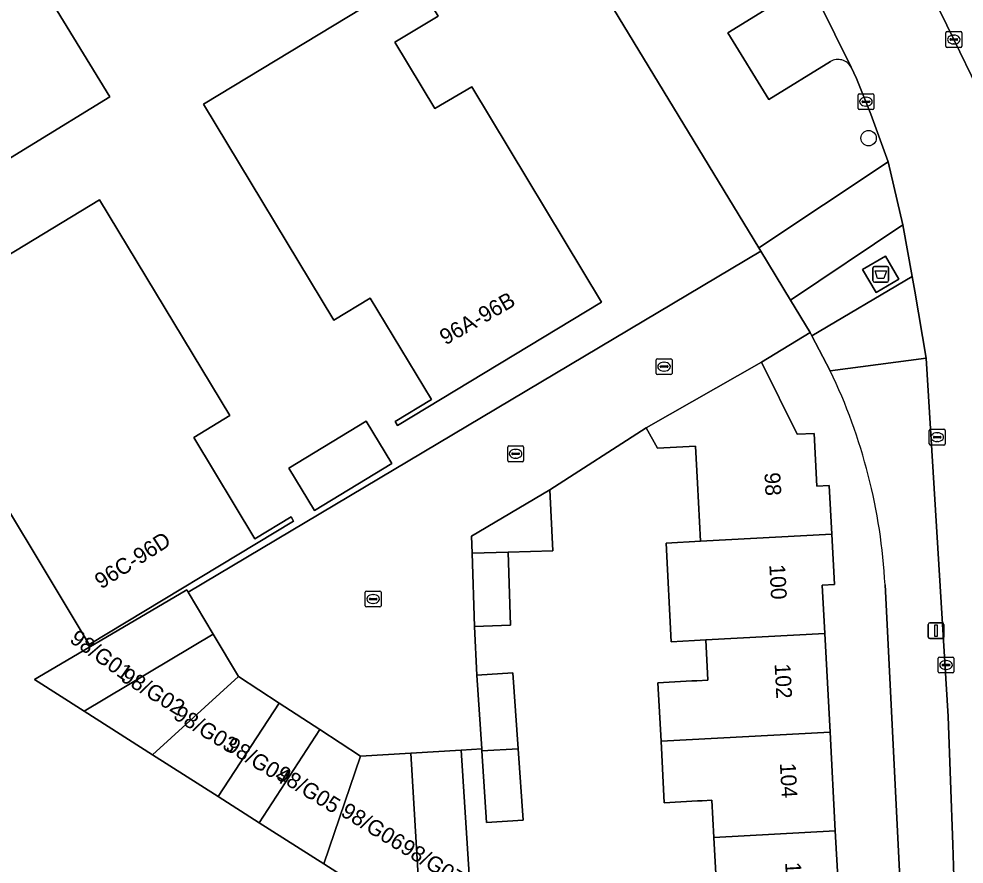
# Model space of a CAD drawing. Extents: x 159888 to 160761, y 384031 to 384750.
# Drawn here: x 160304.3 to 160364.2, y 384505.5 to 384559.1 of the extents above; entities that cross this region are included whole.
import ezdxf

# ---------------------------------------------------------------- set-up
doc = ezdxf.new("R2010")
doc.units = 0
for name, color, linetype in [('IMGEO_Afval_apart_plaats', 7, 'Continuous'), ('IMGEO_Boom', 7, 'Continuous'), ('IMGEO_Erf', 7, 'Continuous'), ('IMGEO_Kolk', 7, 'Continuous'), ('IMGEO_Lichtmast', 7, 'Continuous'), ('IMGEO_Muur', 7, 'Continuous'), ('IMGEO_Pand', 7, 'Continuous'), ('IMGEO_Pand_nummerreeks', 7, 'Continuous'), ('IMGEO_Parkeervlak_open', 7, 'Continuous'), ('IMGEO_Rijbaan_lokaal_open', 7, 'Continuous'), ('IMGEO_Voetpad_gesloten', 7, 'Continuous'), ('IMGEO_Voetpad_open', 7, 'Continuous')]:
    doc.layers.add(name, color=color, linetype=linetype)

msp = doc.modelspace()

# ---------------------------------------------------------------- linework, layer by layer
at = {"layer": 'IMGEO_Afval_apart_plaats'}
for p, q in [((160358.418, 384542.477), (160358.418, 384543.277)), ((160358.418, 384543.277), (160358.418, 384542.477)), ((160358.518, 384543.377), (160359.308, 384543.377)), ((160359.308, 384543.377), (160358.518, 384543.377)), ((160359.408, 384543.277), (160359.408, 384542.477)), ((160359.408, 384542.477), (160359.408, 384543.277)), ((160359.308, 384542.377), (160358.518, 384542.377)), ((160358.518, 384542.377), (160359.308, 384542.377))]:
    msp.add_line(p, q, dxfattribs=at)
msp.add_lwpolyline([(160358.561, 384543.091), (160359.265, 384543.091), (160359.116, 384542.621), (160358.71, 384542.621), (160358.561, 384543.091)], dxfattribs=at)
for centre, start, end in [((160358.518, 384543.277), 90, 180), ((160358.518, 384543.277), 90, 180), ((160359.308, 384543.277), 0, 90), ((160359.308, 384543.277), 360, 90), ((160358.518, 384542.477), 180, 270), ((160358.518, 384542.477), 180, 270), ((160359.308, 384542.477), 270, 0), ((160359.308, 384542.477), 270, 0)]:
    msp.add_arc(centre, 0.1, start, end, dxfattribs=at)
at = {"layer": 'IMGEO_Boom'}
msp.add_circle((160358.14, 384551.502), 0.489, dxfattribs=at)
at = {"layer": 'IMGEO_Erf'}
for points in [[(160319.542, 384508.13), (160316.945, 384509.788), (160312.792, 384512.44), (160308.453, 384515.211), (160305.323, 384517.21), (160305.536, 384517.336), (160314.963, 384522.891), (160315.047, 384522.75), (160351.321, 384544.339), (160351.185, 384544.563), (160321.668, 384593.133), (160272.471, 384563.329), (160274.134, 384560.43)], [(160355.715, 384536.766), (160354.55, 384538.97), (160354.437, 384539.183), (160351.348, 384537.314), (160353.626, 384532.743), (160354.694, 384532.8), (160354.872, 384529.454), (160355.651, 384529.496), (160355.815, 384526.416), (160355.984, 384523.23), (160355.205, 384523.189), (160355.368, 384520.121), (160355.701, 384513.868), (160356.033, 384507.614), (160356.209, 384504.305)], [(160348.492, 384504.508), (160348.348, 384507.203), (160348.222, 384509.563), (160347.607, 384509.53), (160347.31, 384509.514), (160345.203, 384509.402), (160344.996, 384513.294), (160344.799, 384517.001), (160346.943, 384517.115), (160347.254, 384517.132), (160347.964, 384517.17), (160347.829, 384519.717), (160347.119, 384519.679), (160345.645, 384519.6), (160345.31, 384525.853), (160347.497, 384525.97), (160347.302, 384529.642), (160347.178, 384531.983), (160344.778, 384531.855), (160344.049, 384533.155), (160337.951, 384529.23), (160338.149, 384525.357), (160335.32, 384525.268), (160335.465, 384520.64), (160333.176, 384520.568), (160333.323, 384517.476), (160335.618, 384517.62), (160335.947, 384512.809), (160336.255, 384508.301), (160333.95, 384508.156), (160333.646, 384512.685), (160333.637, 384512.813), (160332.338, 384512.734), (160332.835, 384504.845)], [(160360.36, 384500), (160359.184, 384523.196)], [(160329.809, 384501.573), (160323.63, 384505.519), (160319.542, 384508.13)]]:
    msp.add_lwpolyline(points, dxfattribs=at)
for points in [[(160299.892, 384547.862), (160300.147, 384547.445), (160297.088, 384545.568), (160295.453, 384548.232), (160298.084, 384549.847), (160295.495, 384554.064), (160293.177, 384552.642), (160284.96, 384566.032), (160295.094, 384572.251), (160294.812, 384572.71), (160297.969, 384574.647), (160299.647, 384571.912), (160296.946, 384570.255), (160299.536, 384566.035), (160301.897, 384567.484), (160310.096, 384554.123)], [(160326.566, 384541.373), (160324.264, 384539.981), (160316.023, 384553.661), (160326.115, 384559.762), (160325.925, 384560.049), (160329.197, 384562.016), (160330.879, 384559.232), (160328.144, 384557.588), (160330.668, 384553.39), (160333.009, 384554.751), (160341.223, 384541.118), (160328.309, 384533.294), (160328.148, 384533.56), (160330.449, 384534.95)], [(160300.549, 384533.105), (160302.837, 384534.507), (160300.292, 384538.691), (160297.566, 384537.04), (160295.896, 384539.826), (160299.162, 384541.799), (160299.367, 384541.498), (160309.43, 384547.594), (160317.696, 384533.926), (160315.397, 384532.543), (160319.261, 384526.125), (160321.561, 384527.509), (160321.722, 384527.244), (160308.782, 384519.432)], [(160321.414, 384530.594), (160326.32, 384533.566), (160327.943, 384530.887), (160323.038, 384527.915)]]:
    msp.add_lwpolyline(points, close=True, dxfattribs=at)
msp.add_arc((160323.304, 384521.252), 35.933, 3.10117, 25.57851, dxfattribs=at)
at = {"layer": 'IMGEO_Kolk'}
for p, q in [((160363.037, 384557.325), (160363.037, 384558.177)), ((160363.112, 384558.251), (160363.964, 384558.251)), ((160363.525, 384558.031), (160363.55, 384558.031)), ((160364.038, 384558.177), (160364.038, 384557.325)), ((160363.296, 384557.745), (160363.296, 384557.757)), ((160363.734, 384557.708), (160363.336, 384557.708)), ((160363.339, 384557.794), (160363.737, 384557.794)), ((160363.548, 384557.471), (160363.523, 384557.471)), ((160363.78, 384557.757), (160363.78, 384557.745)), ((160363.964, 384557.251), (160363.112, 384557.251)), ((160357.471, 384553.387), (160357.471, 384554.239)), ((160357.546, 384554.313), (160358.398, 384554.313)), ((160357.73, 384553.807), (160357.73, 384553.819)), ((160358.168, 384553.77), (160357.77, 384553.77)), ((160357.773, 384553.856), (160358.171, 384553.856)), ((160357.959, 384554.093), (160357.984, 384554.093)), ((160358.214, 384553.819), (160358.214, 384553.807)), ((160358.472, 384554.239), (160358.472, 384553.387)), ((160358.398, 384553.313), (160357.546, 384553.313)), ((160357.982, 384553.533), (160357.957, 384553.533)), ((160344.689, 384536.602), (160344.689, 384537.454)), ((160344.764, 384537.528), (160345.616, 384537.528)), ((160344.948, 384537.022), (160344.948, 384537.034)), ((160345.386, 384536.985), (160344.988, 384536.985)), ((160344.991, 384537.071), (160345.389, 384537.071)), ((160345.177, 384537.308), (160345.202, 384537.308)), ((160345.432, 384537.034), (160345.432, 384537.022)), ((160345.69, 384537.454), (160345.69, 384536.602)), ((160345.616, 384536.528), (160344.764, 384536.528)), ((160345.2, 384536.748), (160345.175, 384536.748)), ((160361.987, 384532.134), (160361.987, 384532.986)), ((160362.062, 384533.06), (160362.914, 384533.06)), ((160362.475, 384532.84), (160362.5, 384532.84)), ((160362.988, 384532.986), (160362.988, 384532.134)), ((160362.246, 384532.554), (160362.246, 384532.566)), ((160362.684, 384532.517), (160362.286, 384532.517)), ((160362.289, 384532.603), (160362.687, 384532.603)), ((160362.498, 384532.28), (160362.473, 384532.28)), ((160362.73, 384532.566), (160362.73, 384532.554)), ((160335.283, 384531.08), (160335.283, 384531.932)), ((160335.358, 384532.006), (160336.21, 384532.006)), ((160335.771, 384531.786), (160335.796, 384531.786)), ((160336.284, 384531.932), (160336.284, 384531.08)), ((160362.914, 384532.06), (160362.062, 384532.06)), ((160336.21, 384531.006), (160335.358, 384531.006)), ((160335.542, 384531.5), (160335.542, 384531.512)), ((160335.98, 384531.463), (160335.582, 384531.463)), ((160335.585, 384531.549), (160335.983, 384531.549)), ((160335.794, 384531.226), (160335.769, 384531.226)), ((160336.026, 384531.512), (160336.026, 384531.5)), ((160326.262, 384521.88), (160326.262, 384522.732)), ((160326.337, 384522.806), (160327.189, 384522.806)), ((160327.263, 384522.732), (160327.263, 384521.88)), ((160326.521, 384522.3), (160326.521, 384522.312)), ((160326.959, 384522.263), (160326.561, 384522.263)), ((160326.564, 384522.349), (160326.962, 384522.349)), ((160326.773, 384522.026), (160326.748, 384522.026)), ((160326.75, 384522.586), (160326.775, 384522.586)), ((160327.005, 384522.312), (160327.005, 384522.3)), ((160327.189, 384521.806), (160326.337, 384521.806)), ((160362.546, 384517.699), (160362.546, 384518.551)), ((160362.621, 384518.625), (160363.473, 384518.625)), ((160363.034, 384518.405), (160363.059, 384518.405)), ((160363.547, 384518.551), (160363.547, 384517.699)), ((160362.805, 384518.119), (160362.805, 384518.131)), ((160363.243, 384518.082), (160362.845, 384518.082)), ((160362.848, 384518.168), (160363.246, 384518.168)), ((160363.057, 384517.845), (160363.032, 384517.845)), ((160363.289, 384518.131), (160363.289, 384518.119)), ((160363.473, 384517.625), (160362.621, 384517.625))]:
    msp.add_line(p, q, dxfattribs=at)
for points in [[(160363.037, 384557.325), (160363.037, 384558.177)], [(160363.112, 384558.251), (160363.964, 384558.251)], [(160364.038, 384558.177), (160364.038, 384557.325)], [(160363.964, 384557.251), (160363.112, 384557.251)], [(160357.471, 384553.387), (160357.471, 384554.239)], [(160357.546, 384554.313), (160358.398, 384554.313)], [(160358.472, 384554.239), (160358.472, 384553.387)], [(160358.398, 384553.313), (160357.546, 384553.313)], [(160344.689, 384536.602), (160344.689, 384537.454)], [(160344.764, 384537.528), (160345.616, 384537.528)], [(160345.69, 384537.454), (160345.69, 384536.602)], [(160345.616, 384536.528), (160344.764, 384536.528)], [(160361.987, 384532.134), (160361.987, 384532.986)], [(160362.062, 384533.06), (160362.914, 384533.06)], [(160362.988, 384532.986), (160362.988, 384532.134)], [(160335.283, 384531.08), (160335.283, 384531.932)], [(160335.358, 384532.006), (160336.21, 384532.006)], [(160336.284, 384531.932), (160336.284, 384531.08)], [(160362.914, 384532.06), (160362.062, 384532.06)], [(160336.21, 384531.006), (160335.358, 384531.006)], [(160326.262, 384521.88), (160326.262, 384522.732)], [(160326.337, 384522.806), (160327.189, 384522.806)], [(160327.263, 384522.732), (160327.263, 384521.88)], [(160327.189, 384521.806), (160326.337, 384521.806)], [(160362.546, 384517.699), (160362.546, 384518.551)], [(160362.621, 384518.625), (160363.473, 384518.625)], [(160363.547, 384518.551), (160363.547, 384517.699)], [(160363.473, 384517.625), (160362.621, 384517.625)]]:
    msp.add_lwpolyline(points, dxfattribs=at)
for centre, radius, start, end in [((160363.114, 384558.175), 0.0765, 91.55205, 178.44795), ((160363.114, 384558.175), 0.0765, 91.55205, 178.44795), ((160363.962, 384558.175), 0.0765, 1.55205, 88.44795), ((160363.962, 384558.175), 0.0765, 1.55205, 88.44795), ((160363.114, 384557.327), 0.0765, 181.55205, 268.44795), ((160363.114, 384557.327), 0.0765, 181.55205, 268.44795), ((160363.336, 384557.754), 0.0403, 85.87752, 175.75265), ((160363.333, 384557.744), 0.0366, 178.93798, 274.71019), ((160363.737, 384557.751), 0.043, 264.86636, 352.45326), ((160363.741, 384557.756), 0.0386, 1.73085, 96.63898), ((160363.962, 384557.327), 0.0765, 271.55205, 358.44795), ((160363.962, 384557.327), 0.0765, 271.55205, 358.44795), ((160357.548, 384554.237), 0.0765, 91.55205, 178.44795), ((160357.548, 384554.237), 0.0765, 91.55205, 178.44795), ((160357.77, 384553.816), 0.0403, 85.87752, 175.75265), ((160357.767, 384553.806), 0.0366, 178.93798, 274.71019), ((160358.171, 384553.813), 0.043, 264.86636, 352.45326), ((160358.175, 384553.818), 0.0386, 1.73085, 96.63898), ((160358.396, 384554.237), 0.0765, 1.55205, 88.44795), ((160358.396, 384554.237), 0.0765, 1.55205, 88.44795), ((160357.548, 384553.389), 0.0765, 181.55205, 268.44795), ((160357.548, 384553.389), 0.0765, 181.55205, 268.44795), ((160358.396, 384553.389), 0.0765, 271.55205, 358.44795), ((160358.396, 384553.389), 0.0765, 271.55205, 358.44795), ((160344.766, 384537.452), 0.0765, 91.55205, 178.44795), ((160344.766, 384537.452), 0.0765, 91.55205, 178.44795), ((160344.988, 384537.031), 0.0403, 85.87752, 175.75265), ((160344.985, 384537.021), 0.0366, 178.93798, 274.71019), ((160345.389, 384537.028), 0.043, 264.86636, 352.45326), ((160345.393, 384537.033), 0.0386, 1.73085, 96.63898), ((160345.614, 384537.452), 0.0765, 1.55205, 88.44795), ((160345.614, 384537.452), 0.0765, 1.55205, 88.44795), ((160344.766, 384536.604), 0.0765, 181.55205, 268.44795), ((160344.766, 384536.604), 0.0765, 181.55205, 268.44795), ((160345.614, 384536.604), 0.0765, 271.55205, 358.44795), ((160345.614, 384536.604), 0.0765, 271.55205, 358.44795), ((160362.064, 384532.984), 0.0765, 91.55205, 178.44795), ((160362.064, 384532.984), 0.0765, 91.55205, 178.44795), ((160362.912, 384532.984), 0.0765, 1.55205, 88.44795), ((160362.912, 384532.984), 0.0765, 1.55205, 88.44795), ((160362.286, 384532.563), 0.0403, 85.87752, 175.75265), ((160362.283, 384532.553), 0.0366, 178.93798, 274.71019), ((160362.687, 384532.56), 0.043, 264.86636, 352.45326), ((160362.691, 384532.565), 0.0386, 1.73085, 96.63898), ((160335.36, 384531.93), 0.0765, 91.55205, 178.44795), ((160335.36, 384531.93), 0.0765, 91.55205, 178.44795), ((160336.208, 384531.93), 0.0765, 1.55205, 88.44795), ((160336.208, 384531.93), 0.0765, 1.55205, 88.44795), ((160362.064, 384532.136), 0.0765, 181.55205, 268.44795), ((160362.064, 384532.136), 0.0765, 181.55205, 268.44795), ((160362.912, 384532.136), 0.0765, 271.55205, 358.44795), ((160362.912, 384532.136), 0.0765, 271.55205, 358.44795), ((160335.36, 384531.082), 0.0765, 181.55205, 268.44795), ((160335.36, 384531.082), 0.0765, 181.55205, 268.44795), ((160335.582, 384531.509), 0.0403, 85.87752, 175.75265), ((160335.579, 384531.499), 0.0366, 178.93798, 274.71019), ((160335.983, 384531.506), 0.043, 264.86636, 352.45326), ((160335.987, 384531.511), 0.0386, 1.73085, 96.63898), ((160336.208, 384531.082), 0.0765, 271.55205, 358.44795), ((160336.208, 384531.082), 0.0765, 271.55205, 358.44795), ((160326.339, 384522.73), 0.0765, 91.55205, 178.44795), ((160326.339, 384522.73), 0.0765, 91.55205, 178.44795), ((160327.187, 384522.73), 0.0765, 1.55205, 88.44795), ((160327.187, 384522.73), 0.0765, 1.55205, 88.44795), ((160326.561, 384522.309), 0.0403, 85.87752, 175.75265), ((160326.558, 384522.299), 0.0366, 178.93798, 274.71019), ((160326.962, 384522.306), 0.043, 264.86636, 352.45326), ((160326.966, 384522.311), 0.0386, 1.73085, 96.63898), ((160326.339, 384521.882), 0.0765, 181.55205, 268.44795), ((160326.339, 384521.882), 0.0765, 181.55205, 268.44795), ((160327.187, 384521.882), 0.0765, 271.55205, 358.44795), ((160327.187, 384521.882), 0.0765, 271.55205, 358.44795), ((160362.623, 384518.549), 0.0765, 91.55205, 178.44795), ((160362.623, 384518.549), 0.0765, 91.55205, 178.44795), ((160363.471, 384518.549), 0.0765, 1.55205, 88.44795), ((160363.471, 384518.549), 0.0765, 1.55205, 88.44795), ((160362.845, 384518.128), 0.0403, 85.87752, 175.75265), ((160362.842, 384518.118), 0.0366, 178.93798, 274.71019), ((160363.246, 384518.125), 0.043, 264.86636, 352.45326), ((160363.25, 384518.13), 0.0386, 1.73085, 96.63898), ((160362.623, 384517.701), 0.0765, 181.55205, 268.44795), ((160362.623, 384517.701), 0.0765, 181.55205, 268.44795), ((160363.471, 384517.701), 0.0765, 271.55205, 358.44795), ((160363.471, 384517.701), 0.0765, 271.55205, 358.44795)]:
    msp.add_arc(centre, radius, start, end, dxfattribs=at)
for centre, major_axis, ratio, start_param, end_param in [((160363.524, 384557.751), (-0.387, 0.002), 0.722429, 4.712389, 7.853982), ((160363.549, 384557.751), (-0.39, 0.002), 0.717154, 1.570796, 4.712389), ((160357.958, 384553.813), (-0.387, 0.002), 0.722429, 4.712389, 7.853982), ((160357.983, 384553.813), (-0.39, 0.002), 0.717154, 1.570796, 4.712389), ((160345.176, 384537.028), (-0.387, 0.002), 0.722429, 4.712389, 7.853982), ((160345.201, 384537.028), (-0.39, 0.002), 0.717154, 1.570796, 4.712389), ((160362.474, 384532.56), (-0.387, 0.002), 0.722429, 4.712389, 7.853982), ((160362.499, 384532.56), (-0.39, 0.002), 0.717154, 1.570796, 4.712389), ((160335.77, 384531.506), (-0.387, 0.002), 0.722429, 4.712389, 7.853982), ((160335.795, 384531.506), (-0.39, 0.002), 0.717154, 1.570796, 4.712389), ((160326.749, 384522.306), (-0.387, 0.002), 0.722429, 4.712389, 7.853982), ((160326.774, 384522.306), (-0.39, 0.002), 0.717154, 1.570796, 4.712389), ((160363.033, 384518.125), (-0.387, 0.002), 0.722429, 4.712389, 7.853982), ((160363.058, 384518.125), (-0.39, 0.002), 0.717154, 1.570796, 4.712389)]:
    msp.add_ellipse(centre, major_axis=major_axis, ratio=ratio, start_param=start_param, end_param=end_param, dxfattribs=at)
at = {"layer": 'IMGEO_Lichtmast'}
for p, q in [((160361.921, 384519.897), (160361.921, 384520.697)), ((160361.921, 384520.697), (160361.921, 384519.897)), ((160362.021, 384520.797), (160362.811, 384520.797)), ((160362.811, 384520.797), (160362.021, 384520.797)), ((160362.911, 384520.697), (160362.911, 384519.897)), ((160362.911, 384519.897), (160362.911, 384520.697)), ((160362.811, 384519.797), (160362.021, 384519.797)), ((160362.021, 384519.797), (160362.811, 384519.797))]:
    msp.add_line(p, q, dxfattribs=at)
msp.add_lwpolyline([(160362.341, 384520.672), (160362.491, 384520.672), (160362.491, 384519.922), (160362.341, 384519.922), (160362.341, 384520.672)], dxfattribs=at)
for centre, start, end in [((160362.021, 384520.697), 90, 180), ((160362.021, 384520.697), 90, 180), ((160362.811, 384520.697), 0, 90), ((160362.811, 384520.697), 360, 90), ((160362.021, 384519.897), 180, 270), ((160362.021, 384519.897), 180, 270), ((160362.811, 384519.897), 270, 0), ((160362.811, 384519.897), 270, 0)]:
    msp.add_arc(centre, 0.1, start, end, dxfattribs=at)
at = {"layer": 'IMGEO_Muur'}
msp.add_lwpolyline([(160344.049, 384533.155), (160337.951, 384529.23)], dxfattribs=at)
at = {"layer": 'IMGEO_Pand'}
for points in [[(160297.088, 384545.568), (160300.147, 384547.445), (160299.892, 384547.862), (160310.096, 384554.123), (160301.897, 384567.484), (160299.536, 384566.035), (160296.946, 384570.255), (160299.647, 384571.912), (160297.969, 384574.647), (160294.812, 384572.71), (160295.094, 384572.251), (160284.96, 384566.032), (160293.177, 384552.642), (160295.495, 384554.064), (160298.084, 384549.847), (160295.453, 384548.232)], [(160328.309, 384533.294), (160341.223, 384541.118), (160333.009, 384554.751), (160330.668, 384553.39), (160328.144, 384557.588), (160330.879, 384559.232), (160329.197, 384562.016), (160325.925, 384560.049), (160326.115, 384559.762), (160316.023, 384553.661), (160324.264, 384539.981), (160326.566, 384541.373), (160330.449, 384534.95), (160328.148, 384533.56)], [(160308.782, 384519.432), (160321.722, 384527.244), (160321.561, 384527.509), (160319.261, 384526.125), (160315.397, 384532.543), (160317.696, 384533.926), (160309.43, 384547.594), (160299.367, 384541.498), (160299.162, 384541.799), (160295.896, 384539.826), (160297.566, 384537.04), (160300.292, 384538.691), (160302.837, 384534.507), (160300.549, 384533.105)], [(160354.694, 384532.8), (160353.626, 384532.743), (160351.348, 384537.314), (160344.049, 384533.155), (160344.778, 384531.855), (160347.178, 384531.983), (160347.302, 384529.642), (160347.497, 384525.97), (160355.815, 384526.416), (160355.651, 384529.496), (160354.872, 384529.454)], [(160321.414, 384530.594), (160323.038, 384527.915), (160327.943, 384530.887), (160326.32, 384533.566)], [(160335.32, 384525.268), (160338.149, 384525.357), (160337.951, 384529.23), (160332.997, 384526.286), (160333.031, 384525.201)], [(160355.205, 384523.189), (160355.984, 384523.23), (160355.815, 384526.416), (160347.497, 384525.97), (160345.31, 384525.853), (160345.645, 384519.6), (160347.119, 384519.679), (160347.829, 384519.717), (160355.368, 384520.121)], [(160335.32, 384525.268), (160333.031, 384525.201), (160333.176, 384520.568), (160335.465, 384520.64)], [(160308.453, 384515.211), (160316.637, 384520.074), (160315.047, 384522.75), (160314.963, 384522.891), (160305.536, 384517.336), (160305.323, 384517.21)], [(160312.792, 384512.44), (160318.227, 384517.399), (160316.637, 384520.074), (160308.453, 384515.211)], [(160355.368, 384520.121), (160347.829, 384519.717), (160347.964, 384517.17), (160347.254, 384517.132), (160346.943, 384517.115), (160344.799, 384517.001), (160344.996, 384513.294), (160355.701, 384513.868)], [(160316.945, 384509.788), (160320.808, 384515.717), (160318.227, 384517.399), (160312.792, 384512.44)], [(160333.646, 384512.685), (160335.947, 384512.809), (160335.618, 384517.62), (160333.323, 384517.476), (160333.637, 384512.813)], [(160319.542, 384508.13), (160323.39, 384514.036), (160320.808, 384515.717), (160316.945, 384509.788)], [(160323.63, 384505.519), (160325.971, 384512.354), (160323.39, 384514.036), (160319.542, 384508.13)], [(160355.701, 384513.868), (160344.996, 384513.294), (160345.203, 384509.402), (160347.31, 384509.514), (160347.607, 384509.53), (160348.222, 384509.563), (160348.348, 384507.203), (160356.033, 384507.614)], [(160323.63, 384505.519), (160329.809, 384501.573), (160329.154, 384512.544), (160325.971, 384512.354)], [(160332.338, 384512.734), (160329.154, 384512.544), (160329.809, 384501.573), (160332.272, 384500), (160333.177, 384499.422), (160333.141, 384500), (160333.134, 384500.117), (160332.835, 384504.845)], [(160333.646, 384512.685), (160333.95, 384508.156), (160336.255, 384508.301), (160335.947, 384512.809)], [(160356.033, 384507.614), (160348.348, 384507.203), (160348.492, 384504.508), (160348.506, 384504.251), (160348.682, 384500.948), (160357.194, 384501.405), (160357.037, 384504.349), (160356.209, 384504.305)]]:
    msp.add_lwpolyline(points, close=True, dxfattribs=at)
at = {"layer": 'IMGEO_Parkeervlak_open'}
for points in [[(160357.029, 384556.009), (160353.913, 384562.344), (160347.907, 384572.079), (160338.841, 384587.096), (160333.917, 384595.23)], [(160353.445, 384560.784), (160349.225, 384558.18), (160351.833, 384553.951), (160355.732, 384556.356)]]:
    msp.add_lwpolyline(points, dxfattribs=at)
msp.add_arc((160356.21, 384555.544), 0.942, 29.59293, 120.45077, dxfattribs=at)
at = {"layer": 'IMGEO_Rijbaan_lokaal_open'}
msp.add_lwpolyline([(160365.031, 384554.673), (160363.537, 384557.75), (160358.601, 384567.882), (160357.819, 384569.337), (160353.575, 384576.372), (160348.814, 384584.217), (160340.324, 384598.252), (160339.964, 384598.8), (160333.917, 384595.23), (160338.841, 384587.096), (160347.907, 384572.079), (160353.913, 384562.344), (160357.029, 384556.009), (160357.37, 384555.288), (160358.288, 384553.023), (160359.37, 384549.992), (160360.299, 384546.003), (160360.9, 384542.73), (160361.069, 384541.808), (160361.78, 384537.571), (160363.175, 384514.863), (160363.478, 384506.755), (160363.686, 384500)], dxfattribs=at)
msp.add_lwpolyline([(160353.203, 384541.237), (160351.321, 384544.339), (160315.047, 384522.75), (160316.637, 384520.074), (160318.227, 384517.399), (160320.808, 384515.717), (160323.39, 384514.036), (160325.971, 384512.354), (160329.154, 384512.544), (160332.338, 384512.734), (160333.637, 384512.813), (160333.323, 384517.476), (160333.176, 384520.568), (160333.031, 384525.201), (160332.997, 384526.286), (160337.951, 384529.23), (160344.049, 384533.155), (160351.348, 384537.314), (160354.437, 384539.183)], close=True, dxfattribs=at)
at = {"layer": 'IMGEO_Voetpad_gesloten'}
msp.add_lwpolyline([(160359.209, 384544.03), (160357.763, 384543.186), (160358.616, 384541.724), (160360.062, 384542.568)], close=True, dxfattribs=at)
at = {"layer": 'IMGEO_Voetpad_open'}
for points in [[(160298.109, 384667.759), (160306.181, 384654.411), (160307.199, 384652.736), (160310.692, 384646.906), (160320.969, 384630.093), (160324.715, 384623.983), (160324.799, 384623.845), (160328.781, 384617.284), (160328.88, 384617.141), (160339.964, 384598.8), (160340.324, 384598.252), (160348.814, 384584.217), (160353.575, 384576.372), (160357.819, 384569.337), (160358.601, 384567.882), (160363.537, 384557.75), (160365.031, 384554.673)], [(160320.904, 384594.249), (160321.436, 384593.472), (160321.668, 384593.133), (160351.185, 384544.563), (160359.37, 384549.992), (160358.288, 384553.023), (160357.37, 384555.288), (160357.029, 384556.009)], [(160355.732, 384556.356), (160351.833, 384553.951), (160349.225, 384558.18), (160353.445, 384560.784)], [(160363.478, 384506.755), (160363.175, 384514.863), (160361.78, 384537.571), (160355.715, 384536.766)], [(160359.184, 384523.196), (160360.36, 384500), (160360.951, 384488.341), (160361.489, 384488.224), (160360.37, 384483.069), (160358.908, 384476.121), (160356.073, 384463.138), (160359.041, 384462.675), (160359.312, 384463.92), (160359.674, 384465.568), (160362.841, 384479.981), (160363.581, 384484.328), (160363.929, 384488.724), (160363.935, 384491.933), (160362.895, 384491.901), (160362.794, 384495.184), (160363.834, 384495.216), (160363.686, 384500), (160363.478, 384506.755)]]:
    msp.add_lwpolyline(points, dxfattribs=at)
for points in [[(160360.299, 384546.003), (160359.37, 384549.992), (160351.185, 384544.563), (160351.321, 384544.339), (160353.203, 384541.237)], [(160360.9, 384542.73), (160360.299, 384546.003), (160353.203, 384541.237), (160354.437, 384539.183), (160354.55, 384538.97)], [(160357.763, 384543.186), (160359.209, 384544.03), (160360.062, 384542.568), (160358.616, 384541.724)], [(160360.9, 384542.73), (160354.55, 384538.97), (160355.715, 384536.766), (160361.78, 384537.571), (160361.069, 384541.808)]]:
    msp.add_lwpolyline(points, close=True, dxfattribs=at)
for centre, radius, start, end in [((160356.21, 384555.544), 0.942, 29.59293, 120.45077), ((160323.304, 384521.252), 35.933, 3.10117, 25.57851)]:
    msp.add_arc(centre, radius, start, end, dxfattribs=at)

# ---------------------------------------------------------------- texts
at = {"layer": 'IMGEO_Pand_nummerreeks'}
for s, rotation, p in [('96A-96B', 29.79068, (160331.342, 384538.365)), ('98', 273.0422, (160351.541, 384530.304)), ('96C-96D', 32.56661, (160309.536, 384522.905)), ('100', 273.0422, (160351.853, 384524.476)), ('98/G01', 324.46232, (160307.476, 384519.621)), ('98/G02', 328.52054, (160310.692, 384517.17)), ('102', 273.0422, (160352.186, 384518.194)), ('98/G03', 328.52054, (160314.034, 384514.769)), ('98/G04', 328.52054, (160317.34, 384512.785)), ('104', 273.0422, (160352.521, 384511.904)), ('98/G05', 328.52054, (160320.537, 384510.966)), ('98/G06', 328.52054, (160324.643, 384508.617)), ('98/G07', 328.5217, (160328.405, 384506.314)), ('106', 273.0422, (160352.855, 384505.617))]:
    msp.add_text(s, height=1, rotation=rotation, dxfattribs=at).set_placement(p)

doc.saveas('drawing.dxf')
